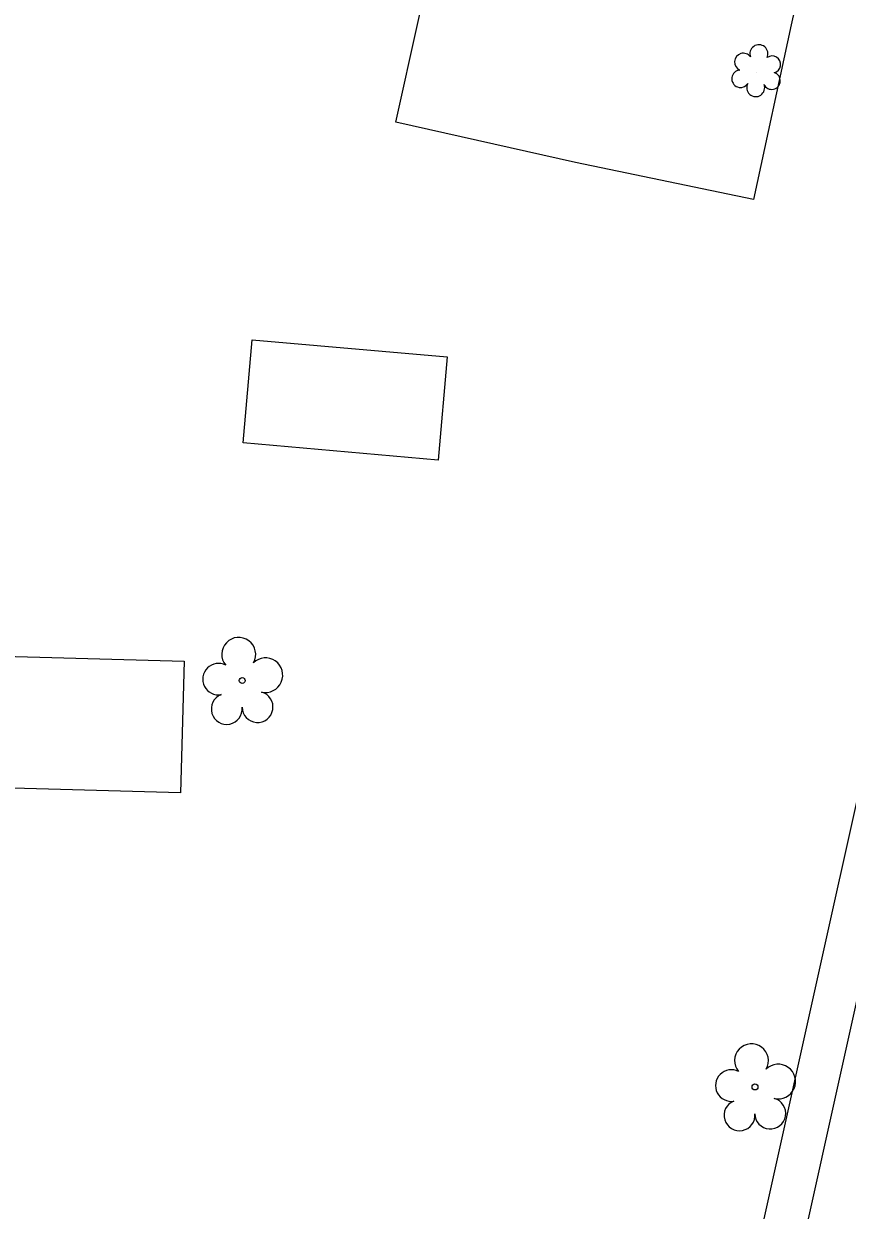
# Model space of a CAD drawing. Extents: x 1614427 to 1617186, y 896524 to 905462.
# Drawn here: x 1616108.7 to 1616199.1, y 899803.7 to 899933.8 of the extents above; entities that cross this region are included whole.
import ezdxf

# ---------------------------------------------------------------- set-up
doc = ezdxf.new("R2010")
doc.units = 0
for name, color, linetype in [('Exist Building', 7, 'Continuous'), ('Exist Other Culture Fence Line', 7, 'Continuous'), ('Exist Utilities Telephone UG FO SUE LOS D', 7, 'Continuous'), ('Exist Utilities TV UG FO Cable SUE LOS D', 7, 'Continuous'), ('Exist Vegetation Shrub CELL', 7, 'Continuous'), ('Exist Vegetation Tree CELL', 7, 'Continuous')]:
    doc.layers.add(name, color=color, linetype=linetype)

msp = doc.modelspace()

# ---------------------------------------------------------------- linework, layer by layer
at = {"layer": 'Exist Building'}
for points in [[(1616154.2, 899885.91), (1616132.8, 899887.79), (1616133.8, 899899.09), (1616155.19, 899897.22)], [(1616125.93, 899849.43), (1616103.51, 899850.05), (1616103.55, 899851.58), (1616094.94, 899851.82), (1616095.26, 899863.22), (1616103.8, 899862.98), (1616103.84, 899864.49), (1616126.32, 899863.88)]]:
    msp.add_lwpolyline(points, close=True, dxfattribs=at)
at = {"layer": 'Exist Other Culture Fence Line'}
msp.add_lwpolyline([(1616197.16, 899952.58), (1616192.91, 899933.65), (1616188.79, 899914.48), (1616169.25, 899918.53), (1616149.56, 899922.98), (1616154.44, 899945.07), (1616158.95, 899965.37)], dxfattribs=at)
at = {"layer": 'Exist Utilities Telephone UG FO SUE LOS D'}
msp.add_lwpolyline([(1616147.32, 899610.59), (1616176.63, 899742.88), (1616219.92, 899937.4), (1616266.21, 900145.35)], dxfattribs=at)
at = {"layer": 'Exist Utilities TV UG FO Cable SUE LOS D'}
msp.add_lwpolyline([(1616152.19, 899610.51), (1616181.4, 899742.23), (1616224.51, 899936.62), (1616270.68, 900144.79), (1616313.06, 900339.79), (1616354.51, 900530.51), (1616387.28, 900682.32), (1616420.05, 900834.14), (1616462.24, 901026.32), (1616489.27, 901166.41), (1616544.61, 901400.99), (1616575.34, 901543.24), (1616671.95, 901701.27)], dxfattribs=at)
at = {"layer": 'Exist Vegetation Shrub CELL'}
msp.add_line((1616189.16, 899928.42), (1616189.16, 899928.42), dxfattribs=at)
for centre, radius, start, end in [((1616189.38, 899930.46), 0.99, 334.8391, 200.4717), ((1616187.67, 899929.55), 0.968, 35.8908, 245.4216), ((1616190.83, 899929.29), 0.929, 284.4567, 126.0861), ((1616187.36, 899927.72), 0.955, 95.1099, 327.9534), ((1616190.79, 899927.49), 0.937, 204.9913, 73.4601), ((1616189.03, 899926.74), 0.984, 151.2797, 21.387)]:
    msp.add_arc(centre, radius, start, end, dxfattribs=at)
at = {"layer": 'Exist Vegetation Tree CELL'}
for p, q in [((1616132.69, 899861.74), (1616132.69, 899861.74)), ((1616188.95, 899817.18), (1616188.95, 899817.18))]:
    msp.add_line(p, q, dxfattribs=at)
for centre in [(1616132.69, 899861.74), (1616188.95, 899817.18)]:
    msp.add_circle(centre, 0.326, dxfattribs=at)
for centre, radius, start, end in [((1616132.31, 899864.61), 1.86, 330.1651, 219.7134), ((1616135.24, 899862.33), 1.9, 257.1011, 134.1999), ((1616130.09, 899861.89), 1.73, 62.6636, 279.3457), ((1616130.99, 899858.62), 1.69, 111.5671, 6.231), ((1616134.37, 899858.84), 1.7, 181.2822, 74.56), ((1616188.57, 899820.05), 1.86, 330.1651, 219.7134), ((1616191.5, 899817.77), 1.9, 257.1011, 134.1999), ((1616186.35, 899817.33), 1.73, 62.6636, 279.3457), ((1616187.25, 899814.06), 1.69, 111.5671, 6.231), ((1616190.62, 899814.28), 1.7, 181.2822, 74.56)]:
    msp.add_arc(centre, radius, start, end, dxfattribs=at)

doc.saveas('drawing.dxf')
